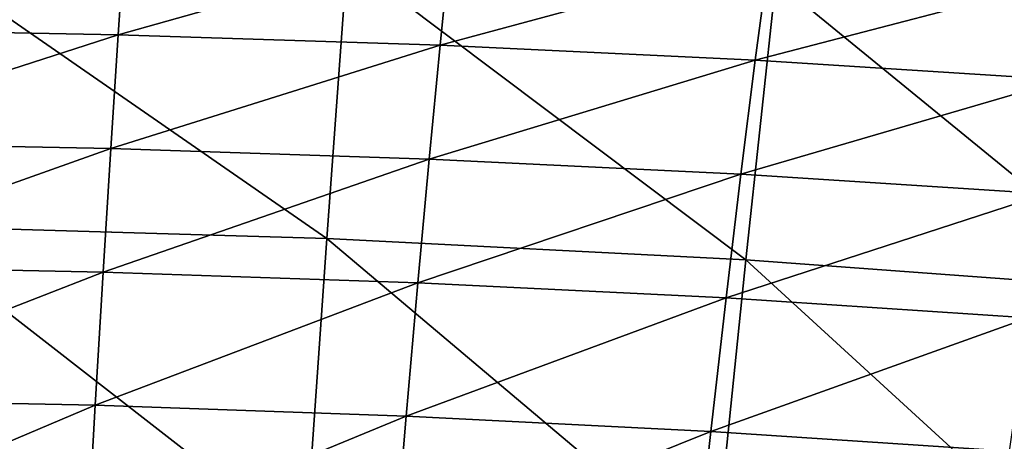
# Model space of a CAD drawing. Header units: millimetres. Extents: x -300 to 300, y -500 to 500.
# Tile 886 of 988: x 15 to 41, y 456 to 467. Entities that reach past the tile are written whole.
import ezdxf

# ---------------------------------------------------------------- set-up
doc = ezdxf.new("R2010")
doc.units = ezdxf.units.MM
doc.header["$LTSCALE"] = 81.481481
doc.layers.add('19', color=7, linetype='CONTINUOUS')
doc.layers.add('21', color=7, linetype='CONTINUOUS')

msp = doc.modelspace()

# ---------------------------------------------------------------- linework, layer by layer
at = {"layer": '19', "color": 7, "linetype": 'CONTINUOUS'}
for points in [[(22.921, 461.532, 47.729), (11.886, 469.179, 44.21), (11.613, 461.863, 47.75), (22.921, 461.532, 47.729)], [(23.457, 468.85, 44.19), (11.886, 469.179, 44.21), (22.921, 461.532, 47.729), (23.457, 468.85, 44.19)], [(33.927, 460.974, 47.695), (23.457, 468.85, 44.19), (22.921, 461.532, 47.729), (33.927, 460.974, 47.695)], [(34.715, 468.293, 44.158), (23.457, 468.85, 44.19), (33.927, 460.974, 47.695), (34.715, 468.293, 44.158)], [(44.635, 460.184, 47.648), (34.715, 468.293, 44.158), (33.927, 460.974, 47.695), (44.635, 460.184, 47.648)], [(45.666, 467.505, 44.113), (34.715, 468.293, 44.158), (44.635, 460.184, 47.648), (45.666, 467.505, 44.113)], [(22.361, 453.505, 51.008), (11.613, 461.863, 47.75), (11.328, 453.836, 51.03), (22.361, 453.505, 51.008)], [(22.921, 461.532, 47.729), (11.613, 461.863, 47.75), (22.361, 453.505, 51.008), (22.921, 461.532, 47.729)], [(33.101, 452.947, 50.973), (22.921, 461.532, 47.729), (22.361, 453.505, 51.008), (33.101, 452.947, 50.973)], [(33.927, 460.974, 47.695), (22.921, 461.532, 47.729), (33.101, 452.947, 50.973), (33.927, 460.974, 47.695)], [(43.553, 452.157, 50.925), (33.927, 460.974, 47.695), (33.101, 452.947, 50.973), (43.553, 452.157, 50.925)], [(44.635, 460.184, 47.648), (33.927, 460.974, 47.695), (43.553, 452.157, 50.925), (44.635, 460.184, 47.648)]]:
    msp.add_3dface(points, dxfattribs=at)
at = {"layer": '21', "color": 7, "linetype": 'CONTINUOUS'}
for points in [[(17.633, 469.611, 26.4), (8.813, 467.047, 28.195), (8.908, 469.774, 26.416), (17.633, 469.611, 26.4)], [(17.444, 466.882, 28.18), (8.813, 467.047, 28.195), (17.633, 469.611, 26.4), (17.444, 466.882, 28.18)], [(26.174, 469.336, 26.374), (17.444, 466.882, 28.18), (17.633, 469.611, 26.4), (26.174, 469.336, 26.374)], [(25.897, 466.604, 28.155), (17.444, 466.882, 28.18), (26.174, 469.336, 26.374), (25.897, 466.604, 28.155)], [(34.534, 468.947, 26.337), (25.897, 466.604, 28.155), (26.174, 469.336, 26.374), (34.534, 468.947, 26.337)], [(34.171, 466.211, 28.12), (25.897, 466.604, 28.155), (34.534, 468.947, 26.337), (34.171, 466.211, 28.12)], [(42.714, 468.442, 26.292), (34.171, 466.211, 28.12), (34.534, 468.947, 26.337), (42.714, 468.442, 26.292)], [(42.269, 465.7, 28.077), (34.171, 466.211, 28.12), (42.714, 468.442, 26.292), (42.269, 465.7, 28.077)], [(17.444, 466.882, 28.18), (8.714, 464.062, 29.951), (8.813, 467.047, 28.195), (17.444, 466.882, 28.18)], [(17.25, 463.895, 29.937), (8.714, 464.062, 29.951), (17.444, 466.882, 28.18), (17.25, 463.895, 29.937)], [(25.897, 466.604, 28.155), (17.25, 463.895, 29.937), (17.444, 466.882, 28.18), (25.897, 466.604, 28.155)], [(25.61, 463.615, 29.912), (17.25, 463.895, 29.937), (25.897, 466.604, 28.155), (25.61, 463.615, 29.912)], [(34.171, 466.211, 28.12), (25.61, 463.615, 29.912), (25.897, 466.604, 28.155), (34.171, 466.211, 28.12)], [(33.796, 463.218, 29.879), (25.61, 463.615, 29.912), (34.171, 466.211, 28.12), (33.796, 463.218, 29.879)], [(42.269, 465.7, 28.077), (33.796, 463.218, 29.879), (34.171, 466.211, 28.12), (42.269, 465.7, 28.077)], [(41.808, 462.703, 29.837), (33.796, 463.218, 29.879), (42.269, 465.7, 28.077), (41.808, 462.703, 29.837)], [(17.25, 463.895, 29.937), (8.612, 460.818, 31.677), (8.714, 464.062, 29.951), (17.25, 463.895, 29.937)], [(17.049, 460.65, 31.663), (8.612, 460.818, 31.677), (17.25, 463.895, 29.937), (17.049, 460.65, 31.663)], [(25.61, 463.615, 29.912), (17.049, 460.65, 31.663), (17.25, 463.895, 29.937), (25.61, 463.615, 29.912)], [(25.314, 460.367, 31.639), (17.049, 460.65, 31.663), (25.61, 463.615, 29.912), (25.314, 460.367, 31.639)], [(33.796, 463.218, 29.879), (25.314, 460.367, 31.639), (25.61, 463.615, 29.912), (33.796, 463.218, 29.879)], [(33.408, 459.968, 31.607), (25.314, 460.367, 31.639), (33.796, 463.218, 29.879), (33.408, 459.968, 31.607)], [(41.808, 462.703, 29.837), (33.408, 459.968, 31.607), (33.796, 463.218, 29.879), (41.808, 462.703, 29.837)], [(41.332, 459.449, 31.566), (33.408, 459.968, 31.607), (41.808, 462.703, 29.837), (41.332, 459.449, 31.566)], [(17.049, 460.65, 31.663), (8.507, 457.321, 33.366), (8.612, 460.818, 31.677), (17.049, 460.65, 31.663)], [(16.843, 457.152, 33.352), (8.507, 457.321, 33.366), (17.049, 460.65, 31.663), (16.843, 457.152, 33.352)], [(25.314, 460.367, 31.639), (16.843, 457.152, 33.352), (17.049, 460.65, 31.663), (25.314, 460.367, 31.639)], [(25.009, 456.868, 33.329), (16.843, 457.152, 33.352), (25.314, 460.367, 31.639), (25.009, 456.868, 33.329)], [(33.408, 459.968, 31.607), (25.009, 456.868, 33.329), (25.314, 460.367, 31.639), (33.408, 459.968, 31.607)], [(33.008, 456.465, 33.297), (25.009, 456.868, 33.329), (33.408, 459.968, 31.607), (33.008, 456.465, 33.297)], [(41.332, 459.449, 31.566), (33.008, 456.465, 33.297), (33.408, 459.968, 31.607), (41.332, 459.449, 31.566)], [(40.84, 455.944, 33.258), (33.008, 456.465, 33.297), (41.332, 459.449, 31.566), (40.84, 455.944, 33.258)], [(16.843, 457.152, 33.352), (8.398, 453.576, 35.013), (8.507, 457.321, 33.366), (16.843, 457.152, 33.352)], [(16.63, 453.406, 35), (8.398, 453.576, 35.013), (16.843, 457.152, 33.352), (16.63, 453.406, 35)], [(25.009, 456.868, 33.329), (16.63, 453.406, 35), (16.843, 457.152, 33.352), (25.009, 456.868, 33.329)], [(24.695, 453.12, 34.977), (16.63, 453.406, 35), (25.009, 456.868, 33.329), (24.695, 453.12, 34.977)], [(33.008, 456.465, 33.297), (24.695, 453.12, 34.977), (25.009, 456.868, 33.329), (33.008, 456.465, 33.297)], [(32.595, 452.716, 34.947), (24.695, 453.12, 34.977), (33.008, 456.465, 33.297), (32.595, 452.716, 34.947)], [(40.84, 455.944, 33.258), (32.595, 452.716, 34.947), (33.008, 456.465, 33.297), (40.84, 455.944, 33.258)]]:
    msp.add_3dface(points, dxfattribs=at)

doc.saveas('drawing.dxf')
